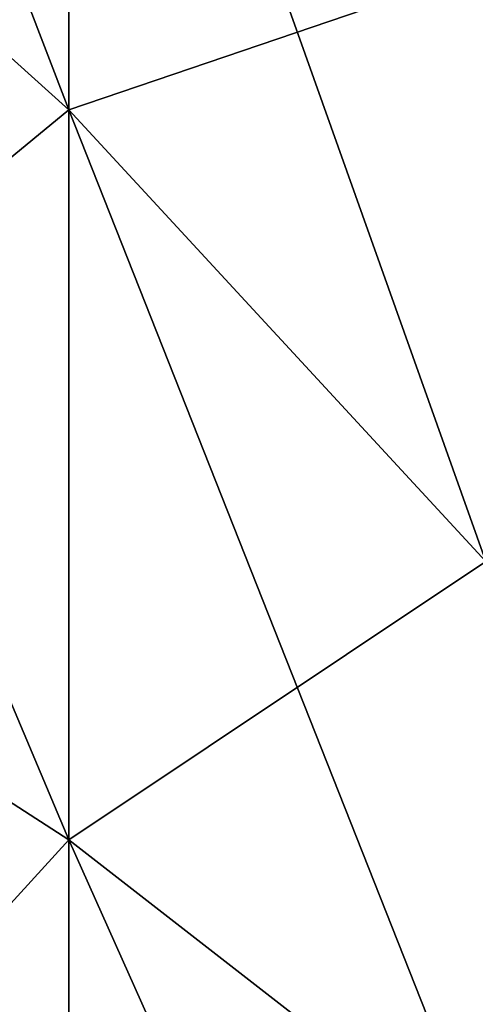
# Model space of a CAD drawing. Header units: metres. Extents: x -61 to 49, y -32 to 32.
# Tile 303 of 343: x 47.62 to 48.054, y 1.605 to 2.541. Entities that reach past the tile are written whole.
import ezdxf

# ---------------------------------------------------------------- set-up
doc = ezdxf.new("R2010")
doc.units = ezdxf.units.M
doc.layers.add('solid_K_27_40_10_000Y34', color=7, linetype='CONTINUOUS')

msp = doc.modelspace()

# ---------------------------------------------------------------- linework, layer by layer
at = {"layer": 'solid_K_27_40_10_000Y34'}
for points in [[(47.193928, 3.684568, -12.414534), (47.666889, 3.14001, -10.579737), (47.666889, 2.455713, -10.759181)], [(47.193928, 2.881596, -12.625098), (47.193928, 3.684568, -12.414534), (47.666889, 2.455713, -10.759181)], [(47.193928, 2.881596, 12.625098), (47.666889, 2.455713, 10.759181), (47.666889, 3.14001, 10.579737)], [(47.666889, 3.14001, -10.579737), (48.064034, 2.590571, -8.728493), (48.064034, 2.026012, -8.876537)], [(47.666889, 2.455713, -10.759181), (47.666889, 3.14001, -10.579737), (48.064034, 2.026012, -8.876537)], [(47.666889, 3.14001, 10.579737), (47.666889, 2.455713, 10.759181), (48.064034, 2.590571, 8.728493)], [(47.193928, 2.881596, -12.625098), (47.666889, 2.455713, -10.759181), (47.666889, 1.761324, -10.894413)], [(47.193928, 2.066783, -12.783783), (47.193928, 2.881596, -12.625098), (47.666889, 1.761324, -10.894413)], [(47.193928, 2.881596, 12.625098), (47.193928, 2.066783, 12.783783), (47.666889, 2.455713, 10.759181)], [(47.666889, 2.455713, 10.759181), (48.064034, 2.026012, 8.876537), (48.064034, 2.590571, 8.728493)], [(47.193928, 2.066783, 12.783783), (47.666889, 1.761324, 10.894413), (47.666889, 2.455713, 10.759181)], [(47.666889, 2.455713, -10.759181), (48.064034, 2.026012, -8.876537), (48.064034, 1.453127, -8.988107)], [(47.666889, 1.761324, -10.894413), (47.666889, 2.455713, -10.759181), (48.064034, 1.453127, -8.988107)], [(47.666889, 2.455713, 10.759181), (47.666889, 1.761324, 10.894413), (48.064034, 2.026012, 8.876537)], [(47.193928, 2.066783, -12.783783), (47.666889, 1.761324, -10.894413), (47.666889, 1.059698, -10.984878)], [(47.193928, 1.243477, -12.889936), (47.193928, 2.066783, -12.783783), (47.666889, 1.059698, -10.984878)], [(47.193928, 2.066783, 12.783783), (47.193928, 1.243477, 12.889936), (47.666889, 1.761324, 10.894413)], [(47.666889, 1.761324, 10.894413), (48.064034, 1.453127, 8.988107), (48.064034, 2.026012, 8.876537)], [(47.193928, 1.243477, 12.889936), (47.666889, 1.059698, 10.984878), (47.666889, 1.761324, 10.894413)], [(47.666889, 1.761324, -10.894413), (48.064034, 1.453127, -8.988107), (48.064034, 0.874272, -9.062741)], [(47.666889, 1.059698, -10.984878), (47.666889, 1.761324, -10.894413), (48.064034, 0.874272, -9.062741)], [(47.666889, 1.761324, 10.894413), (47.666889, 1.059698, 10.984878), (48.064034, 1.453127, 8.988107)]]:
    msp.add_3dface(points, dxfattribs=at)

doc.saveas('drawing.dxf')
